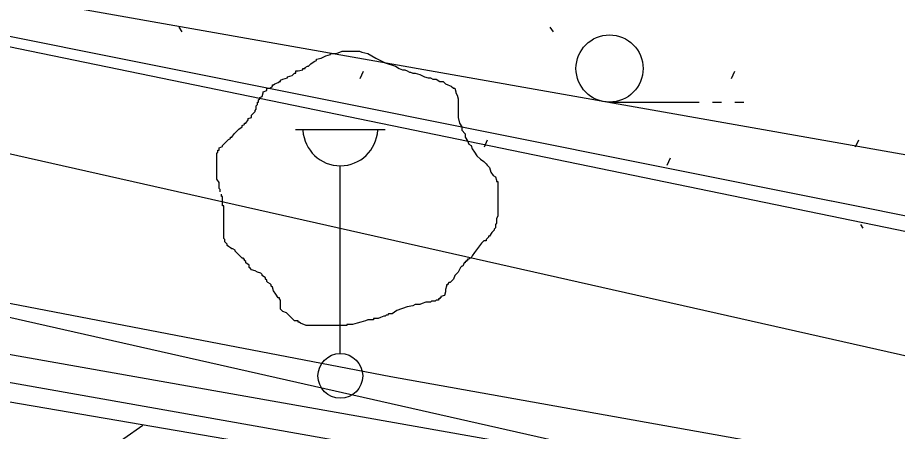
# Model space of a CAD drawing. Extents: x 419101 to 420177, y 4451541 to 4452254.
# Drawn here: x 419657.46 to 419677.11, y 4451926.21 to 4451935.45 of the extents above; entities that cross this region are included whole.
import ezdxf

# ---------------------------------------------------------------- set-up
doc = ezdxf.new("R2010")
doc.units = 0
for name, color, linetype in [('1_PLAN_ONAMA_SINIRI', 7, 'Continuous'), ('3_HALİHAZIR', 7, 'Continuous'), ('Level 3', 7, 'Continuous'), ('Level 41', 7, 'Continuous'), ('Level 53', 7, 'Continuous'), ('Level 57', 7, 'Continuous'), ('Level 60', 7, 'Continuous'), ('Level 62', 7, 'Continuous')]:
    doc.layers.add(name, color=color, linetype=linetype)

msp = doc.modelspace()

# ---------------------------------------------------------------- linework, layer by layer
at = {"layer": '1_PLAN_ONAMA_SINIRI'}
msp.add_lwpolyline([(419584.187, 4451948.843), (419681.536, 4451931.643)], dxfattribs=at)
at = {"layer": '3_HALİHAZIR'}
for p, q in [((419670.685, 4451933.562), (419672.685, 4451933.562)), ((419672.985, 4451933.562), (419673.185, 4451933.562)), ((419673.485, 4451933.562), (419673.685, 4451933.562)), ((419663.671, 4451932.949), (419665.671, 4451932.949)), ((419664.671, 4451927.949), (419664.671, 4451932.142))]:
    msp.add_line(p, q, dxfattribs=at)
for points in [[(419637.705, 4451938.784), (419648.953, 4451936.71), (419675.636, 4451931.359)], [(419675.636, 4451931.359), (419675.642, 4451931.358)], [(419675.642, 4451931.358), (419700.798, 4451926.313)]]:
    msp.add_lwpolyline(points, dxfattribs=at)
for centre, radius in [((419670.685, 4451934.312), 0.75), ((419664.671, 4451927.449), 0.5)]:
    msp.add_circle(centre, radius, dxfattribs=at)
msp.add_arc((419664.671, 4451932.979), 0.837, 183.298, 356.9072, dxfattribs=at)
at = {"layer": 'Level 3'}
for points in [[(419664.245, 4451934.545), (419664.349, 4451934.597), (419664.452, 4451934.623), (419664.452, 4451934.649), (419664.478, 4451934.649), (419664.504, 4451934.649), (419664.582, 4451934.649), (419664.712, 4451934.701), (419664.816, 4451934.701), (419664.893, 4451934.701), (419664.945, 4451934.701), (419665.023, 4451934.701), (419665.075, 4451934.701), (419665.101, 4451934.701), (419665.153, 4451934.675), (419665.283, 4451934.649), (419665.464, 4451934.545), (419665.672, 4451934.441), (419665.905, 4451934.363), (419665.983, 4451934.311), (419666.061, 4451934.285), (419666.113, 4451934.285), (419666.165, 4451934.259), (419666.216, 4451934.233), (419666.242, 4451934.233), (419666.294, 4451934.207), (419666.346, 4451934.207), (419666.45, 4451934.181), (419666.554, 4451934.129), (419666.631, 4451934.103), (419666.683, 4451934.103), (419666.735, 4451934.077), (419666.787, 4451934.077), (419666.813, 4451934.077), (419666.891, 4451934.026), (419666.969, 4451934.026), (419667.021, 4451933.974), (419667.072, 4451933.948), (419667.15, 4451933.922), (419667.202, 4451933.87), (419667.228, 4451933.87), (419667.254, 4451933.792), (419667.254, 4451933.766), (419667.28, 4451933.714), (419667.306, 4451933.636), (419667.306, 4451933.61), (419667.306, 4451933.532), (419667.306, 4451933.48), (419667.306, 4451933.402), (419667.306, 4451933.376), (419667.306, 4451933.298), (419667.306, 4451933.221), (419667.332, 4451933.091), (419667.384, 4451933.013), (419667.384, 4451932.935), (419667.462, 4451932.857), (419667.462, 4451932.779), (419667.513, 4451932.701), (419667.539, 4451932.623), (419667.591, 4451932.597), (419667.617, 4451932.519), (419667.669, 4451932.441), (419667.721, 4451932.364), (419667.799, 4451932.286), (419667.877, 4451932.234), (419667.928, 4451932.182), (419667.954, 4451932.156), (419668.006, 4451932.104), (419668.032, 4451932), (419668.084, 4451931.922), (419668.136, 4451931.896), (419668.162, 4451931.818), (419668.162, 4451931.792), (419668.188, 4451931.792), (419668.188, 4451931.766), (419668.188, 4451931.74), (419668.188, 4451931.688), (419668.188, 4451931.585), (419668.188, 4451931.533), (419668.188, 4451931.455), (419668.188, 4451931.377), (419668.188, 4451931.299), (419668.188, 4451931.221), (419668.188, 4451931.143), (419668.188, 4451931.091), (419668.188, 4451931.013), (419668.162, 4451930.961), (419668.162, 4451930.857), (419668.136, 4451930.831), (419668.136, 4451930.754), (419668.11, 4451930.728), (419668.11, 4451930.702), (419668.058, 4451930.65), (419668.006, 4451930.572), (419667.98, 4451930.572), (419667.98, 4451930.546), (419667.954, 4451930.52), (419667.928, 4451930.494), (419667.928, 4451930.468), (419667.903, 4451930.468), (419667.877, 4451930.468)], [(419661.988, 4451931.559), (419661.988, 4451931.585), (419661.988, 4451931.61), (419661.962, 4451931.636), (419661.962, 4451931.662), (419661.962, 4451931.688), (419661.962, 4451931.714), (419661.962, 4451931.74), (419661.962, 4451931.766), (419661.91, 4451931.844), (419661.91, 4451931.922), (419661.91, 4451931.948), (419661.91, 4451932.026), (419661.91, 4451932.104), (419661.91, 4451932.13), (419661.91, 4451932.156), (419661.91, 4451932.182), (419661.91, 4451932.208), (419661.91, 4451932.234), (419661.91, 4451932.26), (419661.91, 4451932.286), (419661.91, 4451932.312), (419661.91, 4451932.338), (419661.91, 4451932.416), (419661.936, 4451932.441), (419661.936, 4451932.467), (419661.936, 4451932.493), (419661.962, 4451932.493), (419661.962, 4451932.519), (419661.962, 4451932.545), (419662.04, 4451932.571), (419662.04, 4451932.597), (419662.118, 4451932.675), (419662.17, 4451932.727), (419662.221, 4451932.753), (419662.221, 4451932.779), (419662.247, 4451932.779), (419662.299, 4451932.857), (419662.351, 4451932.909), (419662.403, 4451932.961), (419662.481, 4451933.013), (419662.481, 4451933.039), (419662.533, 4451933.065), (419662.533, 4451933.091), (419662.559, 4451933.091), (419662.611, 4451933.169), (419662.611, 4451933.195), (419662.688, 4451933.221), (419662.688, 4451933.246), (419662.688, 4451933.272), (419662.74, 4451933.324), (419662.766, 4451933.35), (419662.766, 4451933.376), (419662.792, 4451933.402), (419662.792, 4451933.428), (419662.792, 4451933.454), (419662.792, 4451933.48), (419662.818, 4451933.506), (419662.818, 4451933.532), (419662.818, 4451933.558), (419662.844, 4451933.558), (419662.844, 4451933.584), (419662.844, 4451933.61), (419662.87, 4451933.636), (419662.87, 4451933.662), (419662.922, 4451933.688), (419662.948, 4451933.766), (419662.948, 4451933.792), (419663.026, 4451933.818), (419663.026, 4451933.844), (419663.026, 4451933.87), (419663.103, 4451933.87), (419663.155, 4451933.922), (419663.155, 4451933.948), (419663.181, 4451933.948), (419663.207, 4451933.974), (419663.285, 4451934), (419663.311, 4451934.026), (419663.337, 4451934.026), (419663.337, 4451934.052), (419663.389, 4451934.077), (419663.493, 4451934.103), (419663.493, 4451934.129), (419663.596, 4451934.155), (419663.648, 4451934.207), (419663.674, 4451934.207), (419663.674, 4451934.233), (419663.674, 4451934.259), (419663.726, 4451934.259), (419663.83, 4451934.285), (419663.83, 4451934.311), (419663.856, 4451934.311), (419663.882, 4451934.311), (419663.882, 4451934.337), (419663.934, 4451934.363), (419663.96, 4451934.363), (419664.011, 4451934.415), (419664.089, 4451934.467), (419664.141, 4451934.493), (419664.141, 4451934.519), (419664.245, 4451934.545)], [(419662.04, 4451931.337), (419662.04, 4451931.351), (419662.04, 4451931.377), (419662.04, 4451931.403), (419662.04, 4451931.429), (419662.04, 4451931.455), (419662.014, 4451931.455), (419662.014, 4451931.481), (419662.014, 4451931.507)], [(419663.934, 4451928.572), (419663.908, 4451928.572), (419663.778, 4451928.624), (419663.752, 4451928.65), (419663.726, 4451928.65), (419663.726, 4451928.676), (419663.648, 4451928.676), (419663.596, 4451928.728), (419663.519, 4451928.806), (419663.467, 4451928.858), (419663.389, 4451928.884), (419663.363, 4451928.91), (419663.337, 4451928.936), (419663.337, 4451928.962), (419663.337, 4451929.04), (419663.337, 4451929.118), (419663.337, 4451929.143), (419663.311, 4451929.169), (419663.311, 4451929.195), (419663.285, 4451929.195), (419663.233, 4451929.273), (419663.181, 4451929.351), (419663.155, 4451929.429), (419663.129, 4451929.455), (419663.129, 4451929.481), (419663.103, 4451929.507), (419663.052, 4451929.533), (419663.026, 4451929.559), (419663.026, 4451929.585), (419663, 4451929.611), (419663, 4451929.637), (419662.922, 4451929.689), (419662.922, 4451929.715), (419662.896, 4451929.741), (419662.818, 4451929.767), (419662.766, 4451929.793), (419662.688, 4451929.819), (419662.662, 4451929.845), (419662.637, 4451929.871), (419662.637, 4451929.897), (419662.637, 4451929.923), (419662.559, 4451929.974), (419662.559, 4451930), (419662.533, 4451930.026), (419662.533, 4451930.052), (419662.507, 4451930.052), (419662.507, 4451930.078), (419662.481, 4451930.078), (419662.455, 4451930.104), (419662.429, 4451930.13), (419662.403, 4451930.156), (419662.377, 4451930.182), (419662.351, 4451930.208), (419662.325, 4451930.234), (419662.325, 4451930.26), (419662.273, 4451930.286), (419662.247, 4451930.286), (419662.221, 4451930.312), (419662.17, 4451930.338), (419662.144, 4451930.364), (419662.144, 4451930.39), (419662.118, 4451930.416), (419662.092, 4451930.442), (419662.092, 4451930.468), (419662.092, 4451930.494), (419662.066, 4451930.52), (419662.066, 4451930.546), (419662.066, 4451930.572), (419662.066, 4451930.65), (419662.066, 4451930.702), (419662.066, 4451930.728), (419662.066, 4451930.754), (419662.066, 4451930.779), (419662.066, 4451930.805), (419662.066, 4451930.831), (419662.066, 4451930.857), (419662.066, 4451930.883), (419662.066, 4451930.909), (419662.066, 4451930.935), (419662.066, 4451930.961), (419662.066, 4451930.987), (419662.066, 4451931.013), (419662.066, 4451931.039), (419662.066, 4451931.065), (419662.066, 4451931.091), (419662.066, 4451931.117), (419662.066, 4451931.195), (419662.066, 4451931.221), (419662.066, 4451931.247), (419662.04, 4451931.247), (419662.04, 4451931.273), (419662.04, 4451931.299), (419662.04, 4451931.325), (419662.04, 4451931.337)], [(419667.877, 4451930.468), (419667.825, 4451930.416), (419667.669, 4451930.208), (419667.617, 4451930.13), (419667.595, 4451930.085)], [(419667.594, 4451930.085), (419667.591, 4451930.078), (419667.565, 4451930.078), (419667.539, 4451930.052), (419667.513, 4451930.052), (419667.513, 4451930.026), (419667.487, 4451930.026), (419667.487, 4451930), (419667.462, 4451930), (419667.462, 4451929.974), (419667.436, 4451929.974), (419667.41, 4451929.897), (419667.384, 4451929.897), (419667.358, 4451929.871), (419667.306, 4451929.767), (419667.228, 4451929.689), (419667.202, 4451929.611), (419667.124, 4451929.533), (419667.098, 4451929.533), (419667.072, 4451929.507), (419667.072, 4451929.481), (419667.046, 4451929.481), (419667.046, 4451929.455), (419667.021, 4451929.377), (419667.021, 4451929.325), (419666.995, 4451929.247), (419666.917, 4451929.221), (419666.917, 4451929.195), (419666.891, 4451929.195), (419666.891, 4451929.169), (419666.865, 4451929.169), (419666.865, 4451929.143), (419666.839, 4451929.143), (419666.813, 4451929.143), (419666.787, 4451929.118), (419666.761, 4451929.118), (419666.735, 4451929.118), (419666.709, 4451929.118), (419666.683, 4451929.092), (419666.657, 4451929.092), (419666.631, 4451929.092), (419666.605, 4451929.092), (419666.58, 4451929.092), (419666.502, 4451929.066), (419666.45, 4451929.04), (419666.372, 4451929.04), (419666.346, 4451929.04), (419666.294, 4451929.014), (419666.165, 4451928.988), (419665.931, 4451928.91), (419665.827, 4451928.832), (419665.749, 4451928.832), (419665.724, 4451928.806), (419665.698, 4451928.806), (419665.672, 4451928.78), (419665.646, 4451928.78), (419665.568, 4451928.754), (419665.516, 4451928.728), (419665.49, 4451928.728), (419665.464, 4451928.728), (419665.438, 4451928.728), (419665.412, 4451928.728), (419665.412, 4451928.702), (419665.386, 4451928.702), (419665.36, 4451928.702), (419665.283, 4451928.702), (419665.231, 4451928.676), (419665.127, 4451928.65), (419665.049, 4451928.624), (419664.945, 4451928.598), (419664.893, 4451928.598), (419664.867, 4451928.598), (419664.842, 4451928.598), (419664.816, 4451928.598), (419664.816, 4451928.572), (419664.79, 4451928.572), (419664.764, 4451928.572), (419664.738, 4451928.572), (419664.712, 4451928.572), (419664.686, 4451928.572), (419664.66, 4451928.572), (419664.634, 4451928.572), (419664.608, 4451928.572), (419664.582, 4451928.572), (419664.504, 4451928.572), (419664.452, 4451928.572), (419664.375, 4451928.572), (419664.323, 4451928.572), (419664.297, 4451928.572), (419664.271, 4451928.572), (419664.219, 4451928.572), (419664.141, 4451928.572), (419664.115, 4451928.572), (419664.063, 4451928.572), (419664.037, 4451928.572), (419663.985, 4451928.572), (419663.96, 4451928.572), (419663.934, 4451928.572)]]:
    msp.add_lwpolyline(points, dxfattribs=at)
at = {"layer": 'Level 41'}
for p, q in [((419661.061, 4451935.237), (419661.131, 4451935.13)), ((419669.354, 4451935.237), (419669.424, 4451935.13)), ((419665.117, 4451934.093), (419665.189, 4451934.253)), ((419673.41, 4451934.093), (419673.482, 4451934.253)), ((419667.889, 4451932.563), (419667.959, 4451932.723)), ((419676.182, 4451932.563), (419676.252, 4451932.723)), ((419671.972, 4451932.155), (419672.043, 4451932.315)), ((419676.291, 4451930.826), (419676.345, 4451930.745))]:
    msp.add_line(p, q, dxfattribs=at)
at = {"layer": 'Level 53'}
for p, q in [((419771.234, 4451907.789), (419627.822, 4451933.129)), ((419627.722, 4451932.529), (419771.144, 4451907.189)), ((419647.588, 4451917.479), (419660.26, 4451926.352))]:
    msp.add_line(p, q, dxfattribs=at)
msp.add_lwpolyline([(419747.403, 4451914.173), (419747.403, 4451913.294), (419746.354, 4451911.616), (419629.899, 4451931.549), (419631.158, 4451934.697), (419612.273, 4451938.054), (419609.335, 4451921.268), (419628.22, 4451917.281), (419629.059, 4451921.058), (419684.454, 4451910.357), (419745.305, 4451899.865), (419745.095, 4451897.347), (419785.173, 4451892.101), (419787.481, 4451905.95), (419788.11, 4451908.258), (419757.7, 4451913.118)], dxfattribs=at)
at = {"layer": 'Level 57'}
msp.add_line((419619.337, 4451942.603), (419686.656, 4451928.754), dxfattribs=at)
at = {"layer": 'Level 60'}
for points in [[(419686.134, 4451925.906), (419617.267, 4451941.431), (419628.297, 4451991.434)], [(419736.199, 4451916.096), (419727.581, 4451916.385), (419665.797, 4451927.432), (419645.961, 4451931.238), (419632.165, 4451936.013), (419610.72, 4451939.692)]]:
    msp.add_lwpolyline(points, dxfattribs=at)
at = {"layer": 'Level 62'}
msp.add_line((419690.78, 4451921.191), (419610.621, 4451939.283), dxfattribs=at)

doc.saveas('drawing.dxf')
